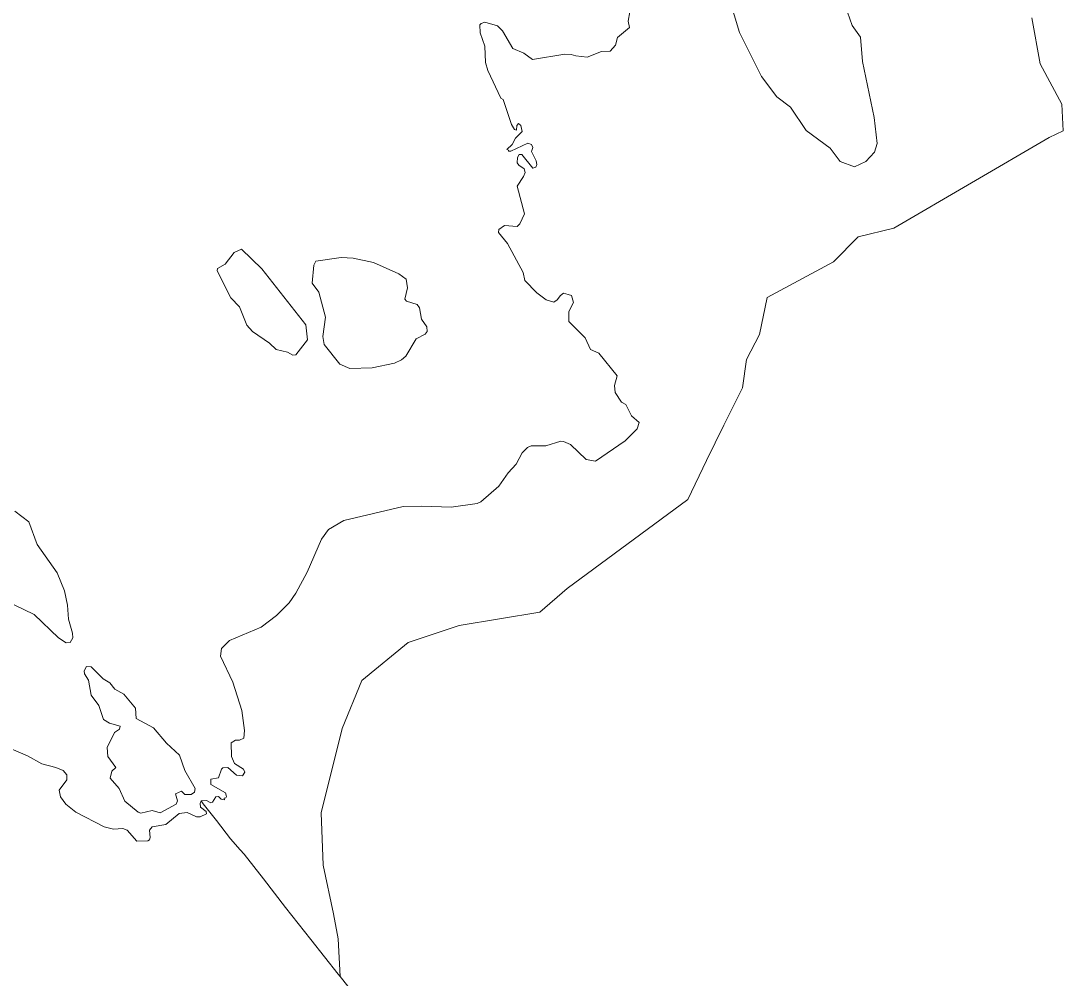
# Model space of a CAD drawing. Extents: x 369010 to 739155, y 6377141 to 6616555.
# Drawn here: x 381702 to 383751, y 6467688 to 6469569 of the extents above; entities that cross this region are included whole.
import ezdxf

# ---------------------------------------------------------------- set-up
doc = ezdxf.new("R2010")
doc.units = 0
doc.header["$LTSCALE"] = 40
doc.layers.add('1', color=7, linetype='Continuous', lineweight=13)

msp = doc.modelspace()

# ---------------------------------------------------------------- linework, layer by layer
at = {"layer": '1'}
for points in [[(383322.5, 6469599.3), (383336.23, 6469560.41), (383352.45, 6469537.07), (383356.76, 6469489.4), (383379.1, 6469379.51), (383385.39, 6469328.54), (383379.76, 6469311.49), (383363.04, 6469293.28), (383340.7, 6469282.36), (383312.23, 6469293.28), (383293.2, 6469319.43), (383245.54, 6469353.86), (383214.92, 6469399.54), (383187.78, 6469420.39), (383157.82, 6469459.95), (383114.62, 6469546.5), (383093.77, 6469616.51)], [(382898.97, 6469587.05), (382895.66, 6469568.68)], [(382056.56, 6468036.78), (382060.86, 6468030.82), (382086.51, 6467998.21), (382114.48, 6467962.13), (382133.35, 6467940.78), (382141.29, 6467932.01), (382178.86, 6467883.52), (382222.39, 6467827.25), (382272.21, 6467764.52), (382326.16, 6467696.33), (382329.8, 6467691.54), (382326, 6467765.85), (382316.73, 6467814.67), (382296.37, 6467910.5), (382292.56, 6468013.27), (382333.44, 6468178.94), (382372.5, 6468273.12), (382463.53, 6468348.09), (382563.99, 6468381.19), (382722.05, 6468407.34), (382776, 6468454.34), (383013, 6468628.78), (383050.08, 6468705.41), (383083.67, 6468775.09), (383120.75, 6468848.41), (383128.19, 6468904.18), (383154.18, 6468953.01), (383169.07, 6469026.16), (383299.33, 6469096), (383347.65, 6469144.83), (383418.32, 6469162.2), (383723.18, 6469339.95), (383750.82, 6469353.53), (383748.01, 6469405.49), (383705.8, 6469485.27), (383689.58, 6469575.63)], [(383689.58, 6469575.63), (383705.8, 6469485.27), (383748.01, 6469405.49), (383750.82, 6469353.53), (383723.18, 6469339.95), (383418.32, 6469162.2), (383347.65, 6469144.83), (383299.33, 6469096), (383169.07, 6469026.16), (383154.18, 6468953.01), (383128.19, 6468904.18), (383120.75, 6468848.41), (383083.67, 6468775.09), (383050.08, 6468705.41), (383013, 6468628.78), (382776, 6468454.34), (382722.05, 6468407.34), (382563.99, 6468381.19), (382463.53, 6468348.09), (382372.5, 6468273.12), (382333.44, 6468178.94), (382292.56, 6468013.27), (382296.37, 6467910.5), (382316.73, 6467814.67), (382326, 6467765.85), (382329.8, 6467691.54), (382344.86, 6467672.67)], [(382895.66, 6469568.68), (382898.64, 6469556.27), (382874.97, 6469536.9), (382870.84, 6469521.51), (382860.24, 6469509.6), (382843.2, 6469508.93), (382815.39, 6469498.18), (382792.72, 6469500.49), (382783.78, 6469503.47), (382771.2, 6469503.8), (382707.65, 6469493.54), (382691.1, 6469506.12), (382669.25, 6469515.06), (382648.73, 6469549.65), (382639.13, 6469559.91), (382614.3, 6469566.53), (382606.69, 6469564.54), (382604.04, 6469561.56), (382605.04, 6469546.01), (382613.97, 6469519.69), (382615.63, 6469487.92), (382620.26, 6469472.03), (382645.75, 6469417.74), (382650.05, 6469414.76), (382666.6, 6469365.77), (382672.23, 6469356.17), (382676.2, 6469354.85), (382676.86, 6469363.79), (382680.51, 6469367.43), (382684.81, 6469363.79), (382687.46, 6469352.2), (382674.71, 6469338.8), (382667.93, 6469326.38), (382657.67, 6469316.45), (382660.65, 6469315.13), (382660.65, 6469313.14), (382665.28, 6469313.14), (382698.71, 6469329.03), (382705.66, 6469326.38), (382708.31, 6469320.43), (382705.99, 6469312.81), (382715.26, 6469294.61), (382716.59, 6469286.99), (382714.27, 6469282.03), (382708.31, 6469279.71), (382686.8, 6469306.85), (382681.83, 6469306.85), (382678.19, 6469300.9), (382677.53, 6469290.63), (382680.84, 6469285.67), (382691.43, 6469278.72), (382693.42, 6469271.44), (382690.44, 6469263.49), (382677.53, 6469244.29), (382692.09, 6469190.01), (382682.82, 6469170.81), (382677.53, 6469165.51), (382652.7, 6469167.17), (382641.78, 6469159.56), (382640.78, 6469153.27), (382658.66, 6469131.75), (382689.44, 6469074.82), (382692.75, 6469059.26), (382716.25, 6469034.77), (382734.79, 6469021.19), (382750.02, 6469016.89), (382756.64, 6469021.19), (382762.6, 6469029.8), (382768.89, 6469034.1), (382777.82, 6469031.79), (382784.28, 6469029.47), (382788.41, 6469016.23), (382779.48, 6468998.19), (382779.48, 6468978.49), (382811.25, 6468946.72), (382821.52, 6468923.38), (382838.23, 6468916.76), (382874.31, 6468872.24), (382869.18, 6468853.21), (382870.34, 6468839.31), (382882.92, 6468820.11), (382891.36, 6468815.31), (382902.12, 6468793.13), (382917.67, 6468780.55), (382913.54, 6468767.97), (382890.2, 6468743.97), (382831.94, 6468704.42), (382813.41, 6468707.4), (382782.79, 6468736.69), (382768.89, 6468742.98), (382763.26, 6468743.31), (382734.13, 6468734.71), (382705, 6468734.38), (382697.72, 6468731.07), (382687.46, 6468720.8), (382675.87, 6468698.3), (382659.98, 6468681.41), (382641.45, 6468654.93), (382606.03, 6468624.48), (382599.08, 6468621.17)], [(382599.08, 6468621.17), (382548.1, 6468613.89), (382490.01, 6468615.87), (382453.6, 6468614.88), (382337.09, 6468587.74), (382306.63, 6468569.86), (382293.06, 6468551.33), (382265.26, 6468486.12), (382242.75, 6468444.74), (382229.84, 6468426.21), (382204.68, 6468400.72), (382174.56, 6468378.21), (382112, 6468351.9), (382096.44, 6468336.01), (382094.46, 6468321.11), (382118.95, 6468270.14), (382136.83, 6468214.53), (382142.12, 6468174.81), (382140.47, 6468160.24), (382132.19, 6468155.94), (382123.92, 6468155.94), (382115.64, 6468150.64), (382116.3, 6468123.83), (382121.93, 6468110.26), (382139.64, 6468099.17), (382142.29, 6468092.88), (382138.15, 6468085.93), (382125.9, 6468087.09), (382109.35, 6468102.32), (382099.09, 6468101.98), (382096.44, 6468099.34), (382090.82, 6468081.79), (382075.92, 6468079.48), (382075.59, 6468069.22), (382104.72, 6468052.66), (382106.37, 6468045.71), (382105.05, 6468042.73), (382101.74, 6468042.07), (382102.4, 6468039.09), (382096.11, 6468040.09), (382090.82, 6468045.71), (382085.52, 6468044.72), (382078.9, 6468034.13), (382075.59, 6468032.8), (382067.31, 6468037.44), (382056.56, 6468036.78)], [(381689.14, 6468422.24), (381728.53, 6468402.71), (381776.52, 6468356.86), (381791.42, 6468347.59), (381799.03, 6468347.92), (381804.33, 6468356.86), (381803.67, 6468366.13), (381796.05, 6468393.77), (381793.74, 6468421.57), (381788.11, 6468449.38), (381773.87, 6468485.13), (381734.49, 6468540.74), (381717.93, 6468585.09), (381690.46, 6468606.28)], [(381810.29, 6468014.6), (381790.43, 6468030.49), (381779.83, 6468045.05), (381777.85, 6468057.63), (381792.41, 6468077.82), (381792.41, 6468087.75), (381785.46, 6468096.36), (381771.23, 6468102.65), (381743.42, 6468109.27), (381715.62, 6468125.49), (381678.54, 6468140.71)], [(382344.86, 6467672.67), (382329.8, 6467691.54), (382326.16, 6467696.33), (382272.21, 6467764.52), (382222.39, 6467827.25), (382178.86, 6467883.52), (382141.29, 6467932.01), (382133.35, 6467940.78), (382114.48, 6467962.13), (382086.51, 6467998.21), (382060.86, 6468030.82), (382056.56, 6468036.78), (382054.4, 6468031.48), (382055.07, 6468024.2), (382066.32, 6468015.59), (382066.98, 6468011.62), (382054.74, 6468005.33), (382047.78, 6468005.33), (382029.25, 6468014.27), (382013.36, 6468011.95), (381986.88, 6467990.44), (381960.07, 6467985.8), (381955.1, 6467979.51), (381956.43, 6467964.95), (381955.1, 6467959.98), (381951.79, 6467958), (381930.44, 6467957.67), (381911.08, 6467979.18), (381902.97, 6467982.49), (381884.43, 6467981.17), (381865.9, 6467985.47), (381810.29, 6468014.6)]]:
    msp.add_lwpolyline(points, dxfattribs=at)
for points in [[(382176.05, 6469082.27), (382135.83, 6469120.5), (382121.27, 6469114.21), (382103.72, 6469091.04), (382088.83, 6469082.76), (382088.17, 6469078.46), (382114.98, 6469025.5), (382132.19, 6469007.62), (382146.42, 6468971.54), (382157.68, 6468958.96), (382190.78, 6468936.29), (382204.02, 6468923.38), (382226.2, 6468918.42), (382237.12, 6468912.79), (382242.75, 6468913.45), (382265.59, 6468942.58), (382262.61, 6468971.87)], [(382395.34, 6469094.68), (382355.62, 6469103.28), (382331.79, 6469104.61), (382282.14, 6469097.33), (382277.83, 6469089.38), (382274.52, 6469054.29), (382288.1, 6469036.09), (382301.01, 6468987.43), (382296.04, 6468949.2), (382298.36, 6468933.81), (382329.14, 6468894.58), (382349, 6468886.64), (382392.69, 6468887.63), (382436.39, 6468896.57), (382450.29, 6468903.19), (382458.9, 6468910.8), (382479.42, 6468944.73), (382496.96, 6468954), (382500.77, 6468959.3), (382500.44, 6468968.23), (382489.68, 6468983.13), (382486.04, 6469005.64), (382481.4, 6469012.26), (382460.22, 6469018.88), (382456.91, 6469022.85), (382462.21, 6469045.03), (382459.56, 6469061.91), (382444.99, 6469072.17)], [(381904.62, 6468246.3), (381886.75, 6468256.57), (381876.82, 6468268.81), (381864.24, 6468276.43), (381840.74, 6468300.26), (381831.14, 6468300.59), (381826.51, 6468292.31), (381827.17, 6468286.36), (381835.44, 6468274.11), (381840.41, 6468244.32), (381855.3, 6468224.46), (381864.9, 6468196.65), (381876.49, 6468189.37), (381897.34, 6468183.74), (381896.02, 6468177.79), (381886.09, 6468171.17), (381871.85, 6468141.71), (381873.51, 6468124.16), (381888.73, 6468102.65), (381880.79, 6468095.36), (381877.81, 6468081.13), (381895.69, 6468061.27), (381906.61, 6468036.45), (381932.59, 6468014.93), (381937.89, 6468012.94), (381960.07, 6468017.91), (381976.29, 6468013.27), (382007.73, 6468030.16), (382010.21, 6468036.61), (382006.41, 6468050.35), (382017.66, 6468055.64), (382024.28, 6468049.35), (382037.19, 6468049.35), (382043.48, 6468053.66), (382044.81, 6468061.27), (382024.28, 6468096.69), (382014.35, 6468126.81), (381988.2, 6468149.98), (381963.05, 6468180.1), (381928.62, 6468198.97), (381927.46, 6468219.16)]]:
    msp.add_lwpolyline(points, close=True, dxfattribs=at)

doc.saveas('drawing.dxf')
